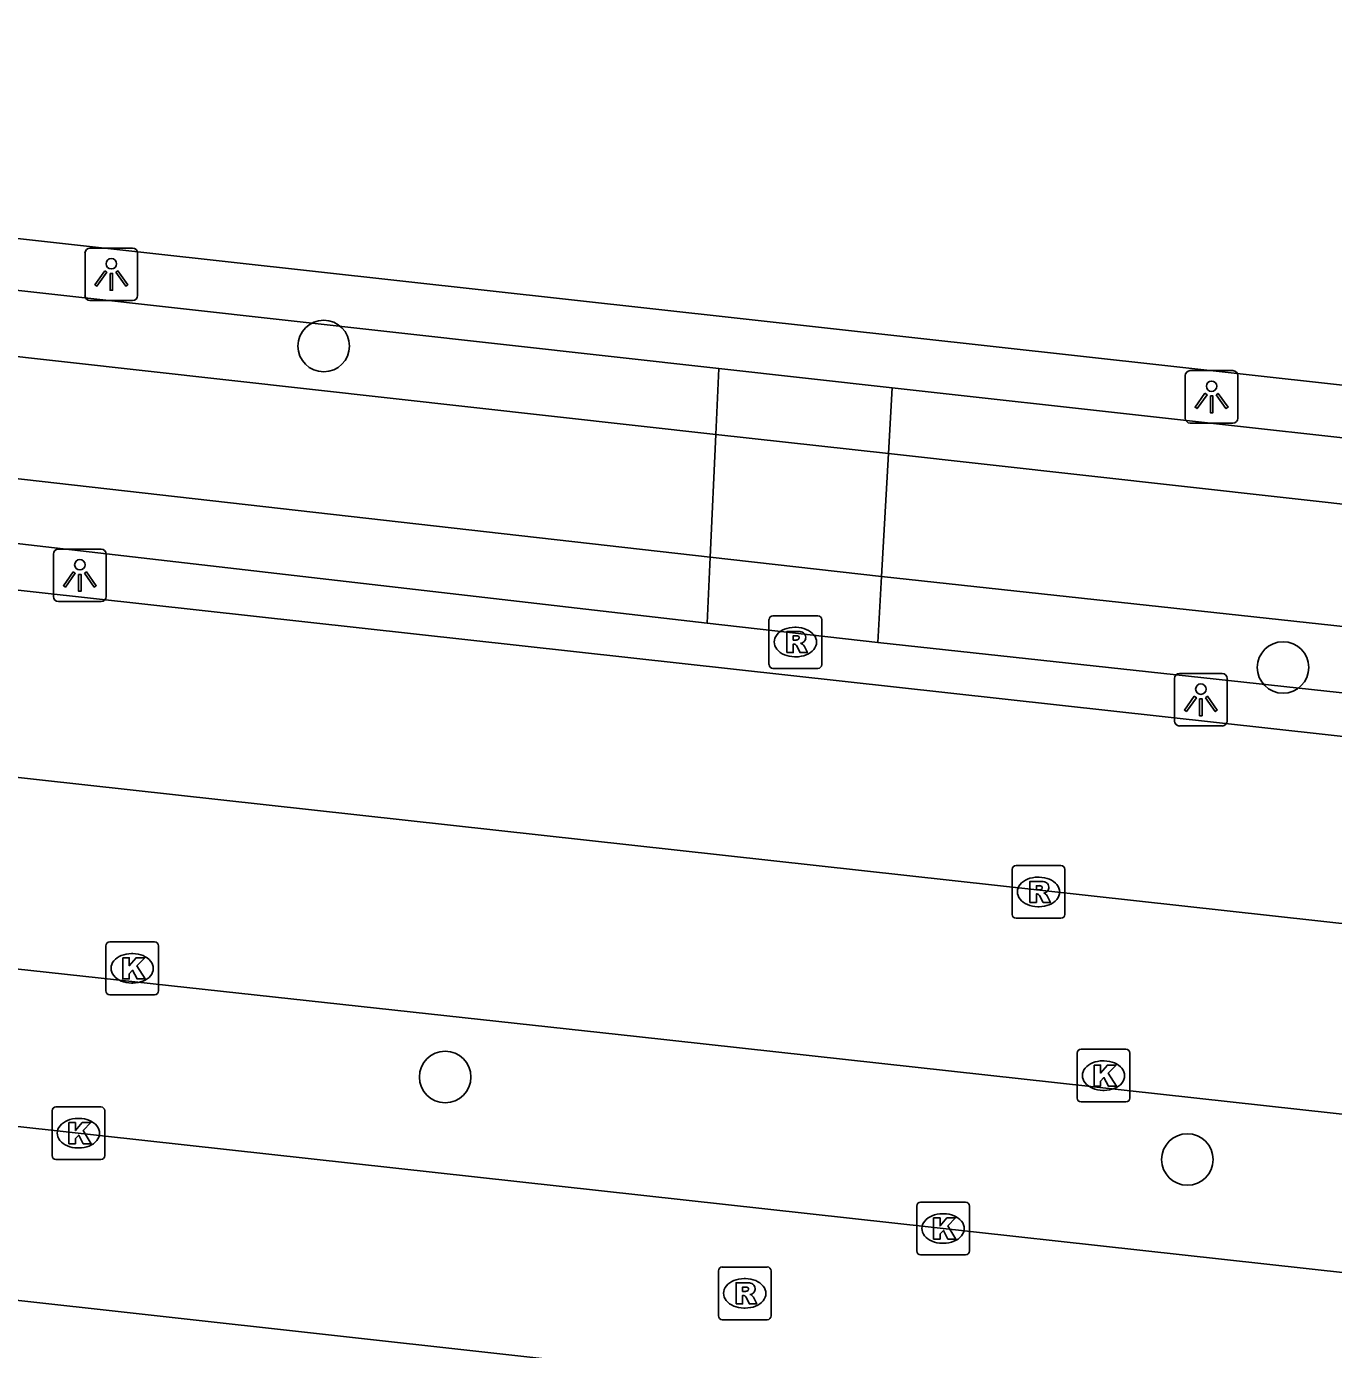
# Model space of a CAD drawing. Extents: x 162186 to 163152, y 385513 to 386513.
# Drawn here: x 162434.06 to 162458.86, y 386447 to 386472.11 of the extents above; entities that cross this region are included whole.
import ezdxf

# ---------------------------------------------------------------- set-up
doc = ezdxf.new("R2010")
doc.units = 0
for name, color, linetype in [('IMGEO_Berm_groen', 7, 'Continuous'), ('IMGEO_Boom', 7, 'Continuous'), ('IMGEO_Kolk', 7, 'Continuous'), ('IMGEO_Lichtpunt', 7, 'Continuous'), ('IMGEO_OVBaan_gesloten', 7, 'Continuous'), ('IMGEO_Rijbaan_lokaal_open', 7, 'Continuous'), ('IMGEO_Rijbaan_regionaal_gesloten', 7, 'Continuous'), ('IMGEO_Rioolput', 7, 'Continuous'), ('IMGEO_Terreindeel_open', 7, 'Continuous'), ('IMGEO_Waterloop', 7, 'Continuous')]:
    doc.layers.add(name, color=color, linetype=linetype)

msp = doc.modelspace()

# ---------------------------------------------------------------- linework, layer by layer
at = {"layer": 'IMGEO_Berm_groen'}
for points in [[(162402.12, 386470.769), (162422.559, 386468.367), (162447.197, 386465.623)], [(162446.971, 386460.788), (162401.545, 386466.031)], [(162447.197, 386465.623), (162450.483, 386465.257)], [(162450.483, 386465.257), (162465.526, 386463.582), (162499.024, 386459.971)], [(162450.21, 386460.422), (162446.971, 386460.788)], [(162569.607, 386447.487), (162568.012, 386447.875), (162562.087, 386448.548), (162547.314, 386449.891), (162535.294, 386451.198), (162450.21, 386460.422)]]:
    msp.add_lwpolyline(points, dxfattribs=at)
at = {"layer": 'IMGEO_Boom'}
for centre in [(162439.698, 386466.047), (162457.899, 386459.947), (162442.002, 386452.173), (162456.084, 386450.607)]:
    msp.add_circle(centre, 0.489, dxfattribs=at)
at = {"layer": 'IMGEO_Kolk'}
for p, q in [((162435.638, 386454.736), (162436.49, 386454.736)), ((162435.563, 386453.81), (162435.563, 386454.662)), ((162436.051, 386454.516), (162436.076, 386454.516)), ((162436.564, 386454.662), (162436.564, 386453.81)), ((162436.074, 386453.956), (162436.049, 386453.956)), ((162436.49, 386453.736), (162435.638, 386453.736)), ((162454.067, 386452.7), (162454.919, 386452.7)), ((162453.992, 386451.774), (162453.992, 386452.626)), ((162454.48, 386452.48), (162454.505, 386452.48)), ((162454.993, 386452.626), (162454.993, 386451.774)), ((162454.919, 386451.7), (162454.067, 386451.7)), ((162454.503, 386451.92), (162454.478, 386451.92)), ((162434.543, 386450.681), (162434.543, 386451.533)), ((162434.618, 386451.607), (162435.47, 386451.607)), ((162435.544, 386451.533), (162435.544, 386450.681)), ((162435.031, 386451.387), (162435.056, 386451.387)), ((162435.054, 386450.827), (162435.029, 386450.827)), ((162435.47, 386450.607), (162434.618, 386450.607)), ((162450.948, 386448.872), (162450.948, 386449.724)), ((162451.023, 386449.798), (162451.875, 386449.798)), ((162451.949, 386449.724), (162451.949, 386448.872)), ((162451.436, 386449.578), (162451.461, 386449.578)), ((162451.459, 386449.018), (162451.434, 386449.018)), ((162451.875, 386448.798), (162451.023, 386448.798))]:
    msp.add_line(p, q, dxfattribs=at)
for points in [[(162435.638, 386454.736), (162436.49, 386454.736)], [(162435.563, 386453.81), (162435.563, 386454.662)], [(162435.884, 386454.436), (162436.007, 386454.436), (162436.007, 386454.285), (162436.137, 386454.436), (162436.301, 386454.436), (162436.155, 386454.285), (162436.308, 386454.036), (162436.156, 386454.036), (162436.071, 386454.2), (162436.007, 386454.133), (162436.007, 386454.036), (162435.884, 386454.036), (162435.884, 386454.436)], [(162436.564, 386454.662), (162436.564, 386453.81)], [(162436.49, 386453.736), (162435.638, 386453.736)], [(162454.067, 386452.7), (162454.919, 386452.7)], [(162453.992, 386451.774), (162453.992, 386452.626)], [(162454.993, 386452.626), (162454.993, 386451.774)], [(162454.313, 386452.4), (162454.436, 386452.4), (162454.436, 386452.249), (162454.566, 386452.4), (162454.73, 386452.4), (162454.584, 386452.249), (162454.737, 386452), (162454.585, 386452), (162454.5, 386452.164), (162454.436, 386452.097), (162454.436, 386452), (162454.313, 386452), (162454.313, 386452.4)], [(162454.919, 386451.7), (162454.067, 386451.7)], [(162434.543, 386450.681), (162434.543, 386451.533)], [(162434.618, 386451.607), (162435.47, 386451.607)], [(162435.544, 386451.533), (162435.544, 386450.681)], [(162434.864, 386451.307), (162434.987, 386451.307), (162434.987, 386451.156), (162435.117, 386451.307), (162435.281, 386451.307), (162435.135, 386451.156), (162435.288, 386450.907), (162435.136, 386450.907), (162435.051, 386451.071), (162434.987, 386451.004), (162434.987, 386450.907), (162434.864, 386450.907), (162434.864, 386451.307)], [(162435.47, 386450.607), (162434.618, 386450.607)], [(162450.948, 386448.872), (162450.948, 386449.724)], [(162451.023, 386449.798), (162451.875, 386449.798)], [(162451.949, 386449.724), (162451.949, 386448.872)], [(162451.269, 386449.498), (162451.392, 386449.498), (162451.392, 386449.347), (162451.522, 386449.498), (162451.686, 386449.498), (162451.54, 386449.347), (162451.693, 386449.098), (162451.541, 386449.098), (162451.456, 386449.262), (162451.392, 386449.195), (162451.392, 386449.098), (162451.269, 386449.098), (162451.269, 386449.498)], [(162451.875, 386448.798), (162451.023, 386448.798)]]:
    msp.add_lwpolyline(points, dxfattribs=at)
for centre, start, end in [((162435.64, 386454.66), 91.552, 178.448), ((162435.64, 386454.66), 91.552, 178.448), ((162436.488, 386454.66), 1.552, 88.448), ((162436.488, 386454.66), 1.552, 88.448), ((162435.64, 386453.812), 181.552, 268.448), ((162435.64, 386453.812), 181.552, 268.448), ((162436.488, 386453.812), 271.552, 358.448), ((162436.488, 386453.812), 271.552, 358.448), ((162454.069, 386452.624), 91.552, 178.448), ((162454.069, 386452.624), 91.552, 178.448), ((162454.917, 386452.624), 1.552, 88.448), ((162454.917, 386452.624), 1.552, 88.448), ((162454.069, 386451.776), 181.552, 268.448), ((162454.069, 386451.776), 181.552, 268.448), ((162454.917, 386451.776), 271.552, 358.448), ((162454.917, 386451.776), 271.552, 358.448), ((162434.62, 386451.531), 91.552, 178.448), ((162434.62, 386451.531), 91.552, 178.448), ((162435.468, 386451.531), 1.552, 88.448), ((162435.468, 386451.531), 1.552, 88.448), ((162434.62, 386450.683), 181.552, 268.448), ((162434.62, 386450.683), 181.552, 268.448), ((162435.468, 386450.683), 271.552, 358.448), ((162435.468, 386450.683), 271.552, 358.448), ((162451.025, 386449.722), 91.552, 178.448), ((162451.025, 386449.722), 91.552, 178.448), ((162451.873, 386449.722), 1.552, 88.448), ((162451.873, 386449.722), 1.552, 88.448), ((162451.025, 386448.874), 181.552, 268.448), ((162451.025, 386448.874), 181.552, 268.448), ((162451.873, 386448.874), 271.552, 358.448), ((162451.873, 386448.874), 271.552, 358.448)]:
    msp.add_arc(centre, 0.0765, start, end, dxfattribs=at)
for centre, major_axis, ratio, start_param, end_param in [((162436.05, 386454.236), (-0.387, 0.002), 0.722429, 4.712389, 7.853982), ((162436.075, 386454.236), (-0.39, 0.002), 0.717154, 1.570796, 4.712389), ((162454.479, 386452.2), (-0.387, 0.002), 0.722429, 4.712389, 7.853982), ((162454.504, 386452.2), (-0.39, 0.002), 0.717154, 1.570796, 4.712389), ((162435.03, 386451.107), (-0.387, 0.002), 0.722429, 4.712389, 7.853982), ((162435.055, 386451.107), (-0.39, 0.002), 0.717154, 1.570796, 4.712389), ((162451.435, 386449.298), (-0.387, 0.002), 0.722429, 4.712389, 7.853982), ((162451.46, 386449.298), (-0.39, 0.002), 0.717154, 1.570796, 4.712389)]:
    msp.add_ellipse(centre, major_axis=major_axis, ratio=ratio, start_param=start_param, end_param=end_param, dxfattribs=at)
at = {"layer": 'IMGEO_Lichtpunt'}
for p, q in [((162435.169, 386467.811), (162435.169, 386467.004)), ((162435.169, 386467.811), (162435.169, 386467.004)), ((162436.071, 386467.906), (162435.263, 386467.906)), ((162436.071, 386467.906), (162435.263, 386467.906)), ((162436.165, 386467.004), (162436.165, 386467.811)), ((162436.165, 386467.004), (162436.165, 386467.811)), ((162435.263, 386466.91), (162436.071, 386466.91)), ((162435.263, 386466.91), (162436.071, 386466.91)), ((162456.044, 386465.486), (162456.044, 386464.679)), ((162456.044, 386465.486), (162456.044, 386464.679)), ((162456.946, 386465.581), (162456.138, 386465.581)), ((162456.946, 386465.581), (162456.138, 386465.581)), ((162457.04, 386464.679), (162457.04, 386465.486)), ((162457.04, 386464.679), (162457.04, 386465.486)), ((162456.138, 386464.585), (162456.946, 386464.585)), ((162456.138, 386464.585), (162456.946, 386464.585)), ((162434.572, 386462.098), (162434.572, 386461.291)), ((162434.572, 386462.098), (162434.572, 386461.291)), ((162435.474, 386462.193), (162434.666, 386462.193)), ((162435.474, 386462.193), (162434.666, 386462.193)), ((162435.568, 386461.291), (162435.568, 386462.098)), ((162435.568, 386461.291), (162435.568, 386462.098)), ((162434.666, 386461.197), (162435.474, 386461.197)), ((162434.666, 386461.197), (162435.474, 386461.197)), ((162455.841, 386459.737), (162455.841, 386458.93)), ((162455.841, 386459.737), (162455.841, 386458.93)), ((162456.743, 386459.832), (162455.935, 386459.832)), ((162456.743, 386459.832), (162455.935, 386459.832)), ((162456.837, 386458.93), (162456.837, 386459.737)), ((162456.837, 386458.93), (162456.837, 386459.737)), ((162455.935, 386458.836), (162456.743, 386458.836)), ((162455.935, 386458.836), (162456.743, 386458.836))]:
    msp.add_line(p, q, dxfattribs=at)
for points in [[(162435.543, 386467.475), (162435.582, 386467.447), (162435.394, 386467.185), (162435.356, 386467.212), (162435.543, 386467.475)], [(162435.645, 386467.427), (162435.692, 386467.427), (162435.692, 386467.105), (162435.645, 386467.105), (162435.645, 386467.427)], [(162435.755, 386467.447), (162435.793, 386467.474), (162435.98, 386467.212), (162435.941, 386467.184), (162435.755, 386467.447)], [(162456.418, 386465.15), (162456.457, 386465.122), (162456.269, 386464.86), (162456.231, 386464.887), (162456.418, 386465.15)], [(162456.52, 386465.102), (162456.567, 386465.102), (162456.567, 386464.78), (162456.52, 386464.78), (162456.52, 386465.102)], [(162456.63, 386465.122), (162456.668, 386465.149), (162456.855, 386464.887), (162456.816, 386464.859), (162456.63, 386465.122)], [(162434.946, 386461.762), (162434.985, 386461.734), (162434.797, 386461.472), (162434.759, 386461.499), (162434.946, 386461.762)], [(162435.158, 386461.734), (162435.196, 386461.761), (162435.383, 386461.499), (162435.344, 386461.471), (162435.158, 386461.734)], [(162435.048, 386461.714), (162435.095, 386461.714), (162435.095, 386461.392), (162435.048, 386461.392), (162435.048, 386461.714)], [(162456.215, 386459.401), (162456.254, 386459.373), (162456.066, 386459.111), (162456.028, 386459.138), (162456.215, 386459.401)], [(162456.317, 386459.353), (162456.364, 386459.353), (162456.364, 386459.031), (162456.317, 386459.031), (162456.317, 386459.353)], [(162456.427, 386459.373), (162456.465, 386459.4), (162456.652, 386459.138), (162456.613, 386459.11), (162456.427, 386459.373)]]:
    msp.add_lwpolyline(points, dxfattribs=at)
for centre in [(162435.668, 386467.609), (162456.543, 386465.284), (162435.071, 386461.896), (162456.34, 386459.535)]:
    msp.add_circle(centre, 0.0994, dxfattribs=at)
for centre, start, end in [((162435.263, 386467.811), 90, 180), ((162435.263, 386467.811), 90, 180), ((162436.071, 386467.811), 0, 90), ((162436.071, 386467.811), 0, 90), ((162435.263, 386467.004), 180, 270), ((162435.263, 386467.004), 180, 270), ((162436.071, 386467.004), 270, 0), ((162436.071, 386467.004), 270, 360), ((162456.138, 386465.486), 90, 180), ((162456.138, 386465.486), 90, 180), ((162456.946, 386465.486), 0, 90), ((162456.946, 386465.486), 0, 90), ((162456.138, 386464.679), 180, 270), ((162456.138, 386464.679), 180, 270), ((162456.946, 386464.679), 270, 0), ((162456.946, 386464.679), 270, 360), ((162434.666, 386462.098), 90, 180), ((162434.666, 386462.098), 90, 180), ((162435.474, 386462.098), 0, 90), ((162435.474, 386462.098), 0, 90), ((162434.666, 386461.291), 180, 270), ((162434.666, 386461.291), 180, 270), ((162435.474, 386461.291), 270, 0), ((162435.474, 386461.291), 270, 360), ((162455.935, 386459.737), 90, 180), ((162455.935, 386459.737), 90, 180), ((162456.743, 386459.737), 0, 90), ((162456.743, 386459.737), 0, 90), ((162455.935, 386458.93), 180, 270), ((162455.935, 386458.93), 180, 270), ((162456.743, 386458.93), 270, 0), ((162456.743, 386458.93), 270, 360)]:
    msp.add_arc(centre, 0.0946, start, end, dxfattribs=at)
at = {"layer": 'IMGEO_OVBaan_gesloten'}
for points in [[(162396.664, 386465.528), (162542.092, 386449.462), (162563.316, 386447.453)], [(162617.174, 386441.294), (162609.875, 386441.447), (162599.951, 386441.893), (162583.396, 386442.637), (162579.336, 386442.9), (162576.152, 386443.107), (162567.276, 386443.682), (162559.41, 386444.34), (162555.447, 386444.671), (162551.416, 386445.062), (162547.284, 386445.463), (162491.528, 386451.501), (162416.064, 386459.823), (162406.715, 386460.85), (162396.21, 386462.111)], [(162613.988, 386438.091), (162606.697, 386438.297), (162597.59, 386438.678), (162578.374, 386439.662), (162558.009, 386441.049), (162541.026, 386442.441), (162445.632, 386452.94), (162395.715, 386458.384)]]:
    msp.add_lwpolyline(points, dxfattribs=at)
at = {"layer": 'IMGEO_Rijbaan_lokaal_open'}
for points in [[(162388.471, 386456.244), (162388.471, 386456.244), (162395.33, 386455.487), (162519.79, 386441.76)], [(162511.316, 386439.442), (162452.562, 386445.864), (162394.901, 386452.259), (162387.143, 386453.119)]]:
    msp.add_lwpolyline(points, dxfattribs=at)
at = {"layer": 'IMGEO_Rijbaan_regionaal_gesloten'}
msp.add_lwpolyline([(162397.539, 386472.113), (162541.252, 386456.199)], dxfattribs=at)
at = {"layer": 'IMGEO_Rioolput'}
for p, q in [((162448.146, 386460.003), (162448.146, 386460.855)), ((162448.221, 386460.929), (162449.073, 386460.929)), ((162449.147, 386460.855), (162449.147, 386460.003)), ((162448.634, 386460.709), (162448.659, 386460.709)), ((162448.657, 386460.149), (162448.632, 386460.149)), ((162449.073, 386459.929), (162448.221, 386459.929)), ((162452.758, 386455.26), (162452.758, 386456.112)), ((162452.833, 386456.186), (162453.685, 386456.186)), ((162453.246, 386455.966), (162453.271, 386455.966)), ((162453.759, 386456.112), (162453.759, 386455.26)), ((162453.685, 386455.186), (162452.833, 386455.186)), ((162453.269, 386455.406), (162453.244, 386455.406)), ((162447.185, 386447.641), (162447.185, 386448.493)), ((162447.26, 386448.567), (162448.112, 386448.567)), ((162448.186, 386448.493), (162448.186, 386447.641)), ((162447.673, 386448.347), (162447.698, 386448.347)), ((162447.696, 386447.787), (162447.671, 386447.787)), ((162448.112, 386447.567), (162447.26, 386447.567))]:
    msp.add_line(p, q, dxfattribs=at)
for points in [[(162448.146, 386460.003), (162448.146, 386460.855)], [(162448.221, 386460.929), (162449.073, 386460.929)], [(162449.147, 386460.855), (162449.147, 386460.003)], [(162448.735, 386460.627), (162448.483, 386460.629), (162448.483, 386460.229)], [(162448.661, 386460.548), (162448.607, 386460.548), (162448.607, 386460.467)], [(162448.607, 386460.467), (162448.659, 386460.467)], [(162448.483, 386460.229), (162448.607, 386460.229), (162448.607, 386460.391), (162448.618, 386460.391)], [(162448.665, 386460.362), (162448.736, 386460.229), (162448.876, 386460.229), (162448.811, 386460.355)], [(162449.073, 386459.929), (162448.221, 386459.929)], [(162452.758, 386455.26), (162452.758, 386456.112)], [(162452.833, 386456.186), (162453.685, 386456.186)], [(162453.759, 386456.112), (162453.759, 386455.26)], [(162453.347, 386455.884), (162453.095, 386455.886), (162453.095, 386455.486)], [(162453.273, 386455.805), (162453.219, 386455.805), (162453.219, 386455.724)], [(162453.219, 386455.724), (162453.271, 386455.724)], [(162453.095, 386455.486), (162453.219, 386455.486), (162453.219, 386455.648), (162453.23, 386455.648)], [(162453.277, 386455.619), (162453.348, 386455.486), (162453.488, 386455.486), (162453.423, 386455.612)], [(162453.685, 386455.186), (162452.833, 386455.186)], [(162447.185, 386447.641), (162447.185, 386448.493)], [(162447.26, 386448.567), (162448.112, 386448.567)], [(162448.186, 386448.493), (162448.186, 386447.641)], [(162447.774, 386448.265), (162447.522, 386448.267), (162447.522, 386447.867)], [(162447.7, 386448.186), (162447.646, 386448.186), (162447.646, 386448.105)], [(162447.522, 386447.867), (162447.646, 386447.867), (162447.646, 386448.029), (162447.657, 386448.029)], [(162447.646, 386448.105), (162447.698, 386448.105)], [(162447.704, 386448), (162447.775, 386447.867), (162447.915, 386447.867), (162447.85, 386447.993)], [(162448.112, 386447.567), (162447.26, 386447.567)]]:
    msp.add_lwpolyline(points, dxfattribs=at)
for centre, radius, start, end in [((162448.223, 386460.853), 0.0765, 91.552, 178.448), ((162448.223, 386460.853), 0.0765, 91.552, 178.448), ((162449.071, 386460.853), 0.0765, 1.552, 88.448), ((162449.071, 386460.853), 0.0765, 1.552, 88.448), ((162448.643, 386460.656), 0.19, 274.7715, 282.9687), ((162448.667, 386460.452), 0.0964, 77.0061, 93.1865), ((162448.681, 386460.509), 0.0378, 276.6634, 79.6772), ((162448.734, 386460.517), 0.109, 350.3612, 89.416), ((162448.732, 386460.517), 0.112, 277.5842, 350.9817), ((162448.617, 386460.338), 0.0533, 26.0293, 88.6989), ((162448.716, 386460.302), 0.108, 29.5134, 73.7905), ((162448.223, 386460.005), 0.0765, 181.552, 268.448), ((162448.223, 386460.005), 0.0765, 181.552, 268.448), ((162449.071, 386460.005), 0.0765, 271.552, 358.448), ((162449.071, 386460.005), 0.0765, 271.552, 358.448), ((162452.835, 386456.11), 0.0765, 91.552, 178.448), ((162452.835, 386456.11), 0.0765, 91.552, 178.448), ((162453.683, 386456.11), 0.0765, 1.552, 88.448), ((162453.683, 386456.11), 0.0765, 1.552, 88.448), ((162453.255, 386455.913), 0.19, 274.7715, 282.9687), ((162453.279, 386455.709), 0.0964, 77.0061, 93.1865), ((162453.293, 386455.766), 0.0378, 276.6634, 79.6772), ((162453.346, 386455.774), 0.109, 350.3612, 89.416), ((162453.344, 386455.774), 0.112, 277.5842, 350.9817), ((162453.229, 386455.595), 0.0533, 26.0293, 88.6989), ((162453.328, 386455.559), 0.108, 29.5134, 73.7905), ((162452.835, 386455.262), 0.0765, 181.552, 268.448), ((162452.835, 386455.262), 0.0765, 181.552, 268.448), ((162453.683, 386455.262), 0.0765, 271.552, 358.448), ((162453.683, 386455.262), 0.0765, 271.552, 358.448), ((162447.262, 386448.491), 0.0765, 91.552, 178.448), ((162447.262, 386448.491), 0.0765, 91.552, 178.448), ((162448.11, 386448.491), 0.0765, 1.552, 88.448), ((162448.11, 386448.491), 0.0765, 1.552, 88.448), ((162447.706, 386448.09), 0.0964, 77.0061, 93.1865), ((162447.72, 386448.147), 0.0378, 276.6634, 79.6772), ((162447.773, 386448.155), 0.109, 350.3612, 89.416), ((162447.656, 386447.976), 0.0533, 26.0293, 88.6989), ((162447.682, 386448.294), 0.19, 274.7715, 282.9687), ((162447.771, 386448.155), 0.112, 277.5842, 350.9817), ((162447.755, 386447.94), 0.108, 29.5134, 73.7905), ((162447.262, 386447.643), 0.0765, 181.552, 268.448), ((162447.262, 386447.643), 0.0765, 181.552, 268.448), ((162448.11, 386447.643), 0.0765, 271.552, 358.448), ((162448.11, 386447.643), 0.0765, 271.552, 358.448)]:
    msp.add_arc(centre, radius, start, end, dxfattribs=at)
for centre, major_axis, ratio, start_param, end_param in [((162448.633, 386460.429), (-0.387, 0.002), 0.722429, 4.712389, 7.853982), ((162448.658, 386460.429), (-0.39, 0.002), 0.717154, 1.570796, 4.712389), ((162453.245, 386455.686), (-0.387, 0.002), 0.722429, 4.712389, 7.853982), ((162453.27, 386455.686), (-0.39, 0.002), 0.717154, 1.570796, 4.712389), ((162447.672, 386448.067), (-0.387, 0.002), 0.722429, 4.712389, 7.853982), ((162447.697, 386448.067), (-0.39, 0.002), 0.717154, 1.570796, 4.712389)]:
    msp.add_ellipse(centre, major_axis=major_axis, ratio=ratio, start_param=start_param, end_param=end_param, dxfattribs=at)
at = {"layer": 'IMGEO_Terreindeel_open'}
for points in [[(162447.138, 386464.37), (162447.197, 386465.623)], [(162450.483, 386465.257), (162450.412, 386464.006)], [(162450.412, 386464.006), (162447.138, 386464.37)], [(162446.971, 386460.788), (162447.03, 386462.041)], [(162447.03, 386462.041), (162450.281, 386461.673)], [(162450.281, 386461.673), (162450.21, 386460.422)]]:
    msp.add_lwpolyline(points, dxfattribs=at)
at = {"layer": 'IMGEO_Waterloop'}
for points in [[(162401.969, 386469.527), (162422.417, 386467.124), (162447.138, 386464.37)], [(162447.03, 386462.041), (162401.684, 386467.177)], [(162447.138, 386464.37), (162447.03, 386462.041)], [(162450.412, 386464.006), (162450.281, 386461.673)], [(162450.412, 386464.006), (162465.392, 386462.338), (162498.929, 386458.813)], [(162498.734, 386456.422), (162450.281, 386461.673)]]:
    msp.add_lwpolyline(points, dxfattribs=at)

doc.saveas('drawing.dxf')
